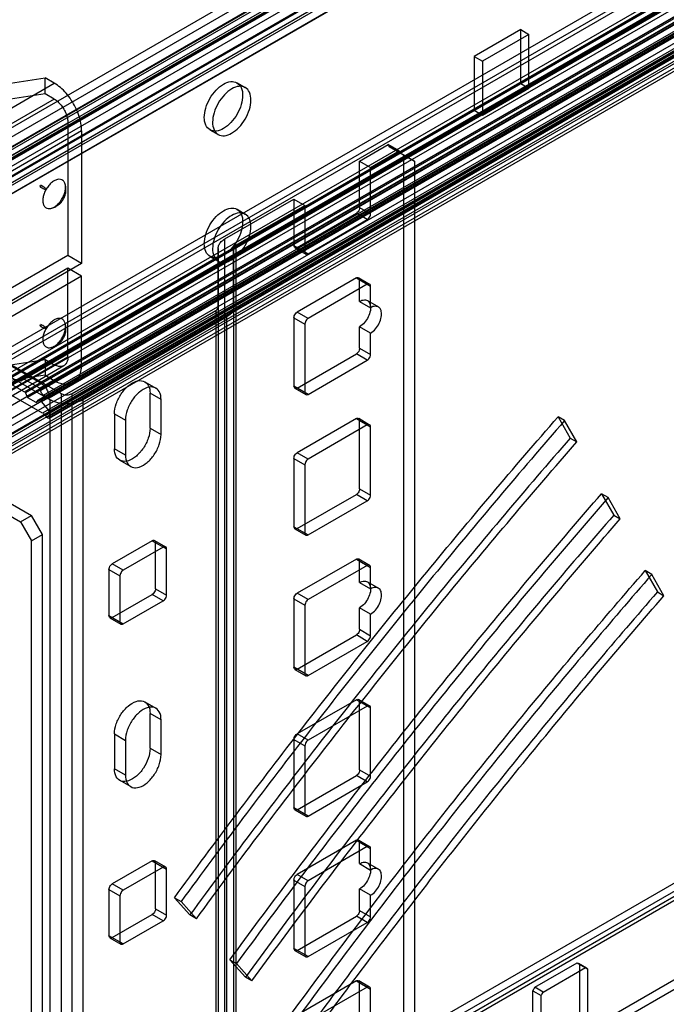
# Model space of a CAD drawing. Header units: millimetres. Extents: x 188 to 1028, y 131 to 1566.
# Tile 266 of 326: x 656 to 740, y 1031 to 1158. Entities that reach past the tile are written whole.
import ezdxf

# ---------------------------------------------------------------- set-up
doc = ezdxf.new("R2010")
doc.units = ezdxf.units.MM
doc.header["$LTSCALE"] = 110.325218
doc.layers.get('0').update_dxf_attribs({"linetype": 'CONTINUOUS'})

msp = doc.modelspace()

# ---------------------------------------------------------------- linework, layer by layer
at = {"color": 7, "linetype": 'CONTINUOUS'}
for p, q in [((627.41, 1128.31), (947.17, 1312.92)), ((947.17, 1311.7), (627.41, 1127.09)), ((631.48, 1128.09), (947.7, 1310.66)), ((947.6, 1310.67), (631.52, 1128.18)), ((632.54, 1127.64), (948.62, 1310.13)), ((948.76, 1309.88), (632.68, 1127.4)), ((632.68, 1127.15), (948.76, 1309.64)), ((630.95, 1127.5), (945.05, 1308.84)), ((946.11, 1308.23), (632.01, 1126.89)), ((949.11, 1309.02), (633.04, 1126.54)), ((632.68, 1124.95), (949.11, 1307.64)), ((948.86, 1307.66), (632.79, 1125.18)), ((947.56, 1306), (631.48, 1123.52)), ((631.62, 1123.27), (947.7, 1305.76)), ((948.76, 1305.31), (632.54, 1122.74)), ((948.72, 1305.22), (632.64, 1122.73)), ((641.87, 1098.17), (995.85, 1302.53)), ((995.85, 1301.55), (641.87, 1097.19)), ((642.58, 1095.96), (996.56, 1300.33)), ((997.41, 1299.84), (643.43, 1095.47)), ((653.19, 1114.9), (969.26, 1297.39)), ((653.61, 1114.17), (970.11, 1296.9)), ((969.48, 1295.88), (653.4, 1113.39)), ((654.25, 1111.68), (972.45, 1295.39)), ((971.53, 1294.69), (654.11, 1111.43)), ((654.11, 1112.17), (970.18, 1294.65)), ((654.25, 1110.7), (972.45, 1294.41)), ((655.31, 1111.47), (971.39, 1293.96)), ((971.43, 1294.7), (655.35, 1112.22)), ((972.73, 1294.41), (655.45, 1111.23)), ((972.63, 1294.18), (656.55, 1111.69)), ((656.65, 1111.96), (972.87, 1294.53)), ((972.77, 1294.54), (656.69, 1112.06)), ((659.06, 1111.52), (975.13, 1294)), ((654.81, 1110.21), (970.89, 1292.69)), ((657.02, 1110.32), (973.1, 1292.81)), ((975.06, 1293.27), (658.99, 1110.78)), ((659.13, 1110.54), (975.2, 1293.02)), ((975.2, 1292.98), (659.13, 1110.49)), ((973.22, 1292.66), (657.15, 1110.17)), ((657.31, 1109.75), (973.38, 1292.23)), ((973.51, 1292.08), (657.43, 1109.6)), ((658.49, 1108.98), (974.57, 1291.47)), ((974.67, 1291.46), (658.59, 1108.97)), ((974.69, 1291.48), (658.61, 1109)), ((658.78, 1109.23), (974.85, 1291.71)), ((974.88, 1291.73), (658.8, 1109.25)), ((974.98, 1291.72), (658.9, 1109.24)), ((659.13, 1109.11), (975.2, 1291.59)), ((975.27, 1291.53), (659.2, 1109.04)), ((659.48, 1109.88), (975.56, 1292.37)), ((976.18, 1292.01), (660.11, 1109.52)), ((976.28, 1292), (660.21, 1109.51)), ((660.25, 1109.62), (976.32, 1292.11)), ((660.19, 1107.81), (976.26, 1290.3)), ((975.44, 1290.07), (659.36, 1107.58)), ((659.72, 1107.27), (975.79, 1289.76)), ((976.02, 1289.47), (659.94, 1106.99)), ((976.27, 1289.37), (660.2, 1106.88)), ((976.33, 1290.12), (660.26, 1107.63)), ((660.26, 1107.02), (976.33, 1289.5)), ((623.7, 1094.12), (937.8, 1275.47)), ((623.7, 1092.9), (937.8, 1274.24)), ((630.24, 1090.35), (945.05, 1272.1)), ((946.11, 1271.49), (630.24, 1089.12)), ((630.74, 1090.3), (944.84, 1271.64)), ((631.49, 1089), (945.59, 1270.34)), ((630.17, 981.96), (946.95, 1164.85)), ((945.45, 1165), (630.79, 983.33)), ((946.95, 1163.63), (631.23, 981.34)), ((946.2, 1163.7), (631.54, 982.03)), ((642.19, 977.47), (956.85, 1159.13)), ((642.19, 976.24), (956.85, 1157.91)), ((721.07, 1157.08), (715.06, 1153.6)), ((721.07, 1150.13), (721.07, 1157.08)), ((721.07, 1157.08), (722.13, 1156.46)), ((722.13, 1156.46), (716.12, 1152.99)), ((722.13, 1149.52), (722.13, 1156.46)), ((715.06, 1153.6), (715.06, 1146.66)), ((715.06, 1153.6), (716.12, 1152.99)), ((716.12, 1152.99), (716.12, 1146.05)), ((651.58, 1149.59), (659.68, 1150.84)), ((659.68, 1148.8), (659.68, 1150.84)), ((660.86, 1150.16), (659.68, 1150.84)), ((626.21, 1130.15), (660.86, 1150.16)), ((684.46, 1150.21), (685.52, 1149.59)), ((715.06, 1146.66), (721.07, 1150.13)), ((716.12, 1146.05), (722.13, 1149.52)), ((721.07, 1150.13), (722.13, 1149.52)), ((660.86, 1148.11), (626.21, 1128.11)), ((659.68, 1148.8), (651.58, 1147.55)), ((660.86, 1148.11), (659.68, 1148.8)), ((715.06, 1146.66), (716.12, 1146.05)), ((629.39, 1125.87), (662.63, 1145.05)), ((664.4, 1144.03), (631.16, 1124.84)), ((662.63, 1145.05), (662.63, 1127.91)), ((664.4, 1144.03), (664.4, 1126.89)), ((680.96, 1144.14), (682.02, 1143.53)), ((700.28, 1140.1), (703.96, 1142.23)), ((705.38, 1141.41), (703.96, 1142.23)), ((704.07, 1142), (707.35, 1140.1)), ((705.48, 1141.18), (704.07, 1142)), ((701.7, 1139.29), (705.37, 1141.41)), ((705.94, 1140.92), (705.94, 271.59)), ((707.35, 1140.1), (705.94, 1140.92)), ((700.28, 1134.1), (700.28, 1140.1)), ((700.28, 1140.1), (701.7, 1139.29)), ((701.7, 1133.28), (701.7, 1139.29)), ((707.35, 1140.1), (707.35, 270.77)), ((682.9, 1130.06), (691.8, 1135.2)), ((691.8, 1135.2), (691.8, 1129.2)), ((691.8, 1135.2), (693.21, 1134.39)), ((684.31, 1129.25), (693.21, 1134.39)), ((684.46, 1133.88), (685.52, 1133.26)), ((693.21, 1134.39), (693.21, 1128.38)), ((700.28, 1134.1), (701.7, 1133.28)), ((692.22, 1128.96), (699.86, 1133.37)), ((693.63, 1128.14), (701.27, 1132.55)), ((701.27, 1132.55), (699.86, 1133.37)), ((682.9, 255.84), (682.9, 1130.06)), ((682.02, 1128.84), (682.02, 246.99)), ((682.02, 1121.22), (682.02, 1128.84)), ((684.02, 1128.84), (684.02, 246.99)), ((684.02, 1121.22), (684.02, 1128.84)), ((684.31, 1129.25), (684.31, 255.02)), ((691.8, 1129.2), (693.63, 1128.14)), ((691.92, 1128.93), (693.33, 1128.11)), ((662.63, 1127.91), (652.81, 1122.24)), ((664.4, 1126.89), (662.63, 1127.91)), ((680.96, 1127.81), (682.02, 1127.2)), ((662.63, 1126.27), (652.67, 1120.52)), ((664.4, 1126.89), (654.58, 1121.22)), ((662.63, 1114.84), (662.63, 1126.27)), ((664.4, 1125.25), (662.63, 1126.27)), ((664.4, 1125.25), (654.44, 1119.5)), ((664.4, 1113.82), (664.4, 1125.25)), ((699.86, 1125.02), (692.22, 1120.61)), ((699.86, 1125.02), (701.7, 1123.96)), ((700.16, 1125.05), (701.57, 1124.23)), ((701.27, 1124.2), (693.63, 1119.79)), ((700.28, 1122), (700.28, 1124.77)), ((701.7, 1121.18), (701.7, 1123.96)), ((700.28, 1122), (701.7, 1121.18)), ((701.28, 1122.09), (702.7, 1121.28)), ((663.16, 1110.1), (681.73, 1120.82)), ((664.57, 1109.28), (683.14, 1120)), ((681.73, 1120.82), (681.73, 246.59)), ((683.14, 245.77), (683.14, 1120)), ((691.8, 1119.87), (691.8, 1111.05)), ((691.8, 1119.87), (693.21, 1119.06)), ((693.63, 1119.79), (692.22, 1120.61)), ((646.04, 1119.16), (661.74, 1110.1)), ((693.21, 1119.06), (693.21, 1110.24)), ((700.28, 1115.95), (700.28, 1118.73)), ((701.7, 1117.91), (700.28, 1118.73)), ((644.63, 1118.34), (660.33, 1109.28)), ((701.7, 1115.14), (701.7, 1117.91)), ((626.21, 1093.82), (662.63, 1114.84)), ((692.22, 1110.81), (699.86, 1115.22)), ((701.27, 1114.4), (699.86, 1115.22)), ((700.28, 1115.95), (701.7, 1115.14)), ((626.21, 1091.78), (664.4, 1113.82)), ((628.88, 1094.51), (662.11, 1113.7)), ((651.58, 1113.25), (659.68, 1114.51)), ((654.04, 1114.41), (659.06, 1111.52)), ((659.68, 1114.51), (659.68, 1112.46)), ((659.68, 1114.51), (660.86, 1113.82)), ((693.63, 1109.99), (701.27, 1114.4)), ((659.68, 1112.46), (651.58, 1111.21)), ((659.68, 1112.46), (660.86, 1111.78)), ((630.13, 1092.34), (663.36, 1111.53)), ((655.45, 1111.23), (657.02, 1110.32)), ((656.65, 1111.96), (656.65, 1111.92)), ((658.99, 1110.78), (656.79, 1112.05)), ((672.56, 1111.61), (673.98, 1110.8)), ((693.63, 1109.99), (691.8, 1111.05)), ((659.36, 1107.58), (654.81, 1110.21)), ((657.15, 1110.17), (657.31, 1109.75)), ((659.13, 1110.49), (659.13, 1110.54)), ((660.11, 1109.52), (659.48, 1109.88)), ((661.74, 1110.1), (661.74, 235.87)), ((663.16, 235.87), (663.16, 1110.1)), ((673.23, 1105.63), (673.23, 1110.13)), ((674.65, 1109.31), (673.23, 1110.13)), ((691.92, 1110.78), (693.33, 1109.96)), ((657.43, 1109.6), (658.49, 1108.98)), ((658.61, 1109), (658.78, 1109.23)), ((658.9, 1109.24), (659.13, 1109.11)), ((659.2, 1109.04), (660.19, 1107.81)), ((660.33, 235.05), (660.33, 1109.28)), ((664.57, 1109.28), (664.57, 235.05)), ((674.65, 1104.82), (674.65, 1109.31)), ((659.94, 1106.99), (659.72, 1107.27)), ((660.26, 1107.63), (660.26, 1107.02)), ((668.64, 1107.47), (668.64, 1102.98)), ((668.64, 1107.47), (670.05, 1106.66)), ((726.73, 1106.61), (725.88, 1107.1)), ((725.88, 1107.1), (727.45, 1104.34)), ((670.05, 1106.66), (670.05, 1102.16)), ((699.86, 1106.87), (692.22, 1102.46)), ((701.27, 1106.05), (693.63, 1101.64)), ((699.86, 1106.87), (701.7, 1105.81)), ((700.16, 1106.9), (701.57, 1106.08)), ((700.28, 1097.81), (700.28, 1106.62)), ((728.3, 1103.85), (726.73, 1106.61)), ((673.23, 1105.63), (674.65, 1104.82)), ((701.7, 1096.99), (701.7, 1105.81)), ((727.45, 1104.34), (728.3, 1103.85)), ((670.05, 1102.16), (668.64, 1102.98)), ((693.63, 1101.64), (692.22, 1102.46)), ((669.31, 1101.49), (670.73, 1100.68)), ((691.8, 1101.73), (691.8, 1092.91)), ((691.8, 1101.73), (693.21, 1100.91)), ((693.21, 1100.91), (693.21, 1092.09)), ((646.26, 1099.47), (656.51, 1093.55)), ((647.67, 1100.29), (657.93, 1094.37)), ((692.22, 1092.66), (699.86, 1097.07)), ((701.27, 1096.26), (699.86, 1097.07)), ((700.28, 1097.81), (701.7, 1096.99)), ((732.36, 1096.68), (731.51, 1097.17)), ((731.51, 1097.17), (733.08, 1094.41)), ((693.63, 1091.85), (701.27, 1096.26)), ((733.92, 1093.92), (732.36, 1096.68)), ((733.08, 1094.41), (733.92, 1093.92)), ((656.51, 1093.55), (657.93, 1094.37)), ((656.51, 1093.55), (657.93, 1091.1)), ((659.34, 1091.92), (657.93, 1094.37)), ((657.93, 1091.1), (659.34, 1091.92)), ((659.34, 169.27), (659.34, 1091.92)), ((691.8, 1092.91), (693.63, 1091.85)), ((691.92, 1092.63), (693.33, 1091.82)), ((657.93, 168.46), (657.93, 1091.1)), ((673.52, 1091.1), (668.36, 1088.12)), ((673.52, 1091.1), (675.36, 1090.04)), ((673.82, 1091.13), (675.23, 1090.31)), ((673.94, 1084.9), (673.94, 1090.86)), ((674.93, 1090.28), (669.77, 1087.3)), ((675.36, 1084.08), (675.36, 1090.04)), ((669.77, 1087.3), (668.36, 1088.12)), ((699.86, 1088.72), (692.22, 1084.31)), ((699.86, 1088.72), (701.7, 1087.66)), ((700.16, 1088.75), (701.57, 1087.94)), ((700.28, 1085.7), (700.28, 1088.48)), ((667.93, 1087.39), (667.93, 1081.43)), ((667.93, 1087.39), (669.35, 1086.57)), ((701.27, 1087.91), (693.63, 1083.5)), ((701.7, 1084.89), (701.7, 1087.66)), ((737.99, 1086.75), (737.14, 1087.24)), ((737.14, 1087.24), (738.71, 1084.48)), ((669.35, 1086.57), (669.35, 1080.61)), ((700.28, 1085.7), (701.7, 1084.89)), ((701.28, 1085.8), (702.7, 1084.98)), ((739.55, 1083.99), (737.99, 1086.75)), ((673.94, 1084.9), (675.36, 1084.08)), ((693.63, 1083.5), (692.22, 1084.31)), ((738.71, 1084.48), (739.55, 1083.99)), ((668.36, 1081.18), (673.52, 1084.16)), ((669.77, 1080.36), (674.93, 1083.34)), ((674.93, 1083.34), (673.52, 1084.16)), ((691.8, 1083.58), (691.8, 1074.76)), ((691.8, 1083.58), (693.21, 1082.76)), ((693.21, 1082.76), (693.21, 1073.94)), ((700.28, 1079.66), (700.28, 1082.44)), ((701.7, 1081.62), (700.28, 1082.44)), ((667.93, 1081.43), (669.77, 1080.36)), ((668.06, 1081.15), (669.47, 1080.33)), ((701.7, 1078.84), (701.7, 1081.62)), ((700.28, 1079.66), (701.7, 1078.84)), ((692.22, 1074.52), (699.86, 1078.93)), ((693.63, 1073.7), (701.27, 1078.11)), ((701.27, 1078.11), (699.86, 1078.93)), ((693.63, 1073.7), (691.8, 1074.76)), ((691.92, 1074.49), (693.33, 1073.67)), ((672.56, 1070.29), (673.98, 1069.47)), ((699.86, 1070.58), (692.22, 1066.17)), ((699.86, 1070.58), (701.7, 1069.51)), ((700.16, 1070.61), (701.57, 1069.79)), ((700.28, 1061.51), (700.28, 1070.33)), ((701.27, 1069.76), (693.63, 1065.35)), ((701.7, 1060.7), (701.7, 1069.51)), ((673.23, 1064.31), (673.23, 1068.8)), ((674.65, 1067.98), (673.23, 1068.8)), ((674.65, 1063.49), (674.65, 1067.98)), ((668.64, 1066.15), (668.64, 1061.66)), ((668.64, 1066.15), (670.05, 1065.33)), ((670.05, 1065.33), (670.05, 1060.84)), ((691.8, 1065.43), (691.8, 1056.61)), ((691.8, 1065.43), (693.21, 1064.62)), ((693.63, 1065.35), (692.22, 1066.17)), ((673.23, 1064.31), (674.65, 1063.49)), ((693.21, 1064.62), (693.21, 1055.8)), ((670.05, 1060.84), (668.64, 1061.66)), ((700.28, 1061.51), (701.7, 1060.7)), ((669.31, 1060.17), (670.73, 1059.35)), ((692.22, 1056.37), (699.86, 1060.78)), ((701.27, 1059.96), (699.86, 1060.78)), ((693.63, 1055.55), (701.27, 1059.96)), ((693.63, 1055.55), (691.8, 1056.61)), ((691.92, 1056.34), (693.33, 1055.52)), ((700.16, 1052.46), (701.57, 1051.64)), ((699.86, 1052.43), (692.22, 1048.02)), ((701.27, 1051.61), (693.63, 1047.2)), ((699.86, 1052.43), (701.7, 1051.37)), ((700.28, 1049.41), (700.28, 1052.18)), ((701.7, 1048.59), (701.7, 1051.37)), ((673.52, 1049.78), (668.36, 1046.8)), ((674.93, 1048.96), (669.77, 1045.98)), ((673.52, 1049.78), (675.36, 1048.71)), ((673.82, 1049.81), (675.23, 1048.99)), ((673.94, 1043.57), (673.94, 1049.53)), ((675.36, 1042.75), (675.36, 1048.71)), ((700.28, 1049.41), (701.7, 1048.59)), ((701.28, 1049.51), (702.7, 1048.69)), ((693.63, 1047.2), (692.22, 1048.02)), ((669.77, 1045.98), (668.36, 1046.8)), ((691.8, 1047.29), (691.8, 1038.47)), ((691.8, 1047.29), (693.21, 1046.47)), ((693.21, 1046.47), (693.21, 1037.65)), ((700.28, 1043.37), (700.28, 1046.14)), ((701.7, 1045.33), (700.28, 1046.14)), ((667.93, 1046.06), (667.93, 1040.1)), ((667.93, 1046.06), (669.35, 1045.24)), ((669.35, 1045.24), (669.35, 1039.28)), ((676.38, 1045.01), (677.23, 1044.52)), ((678.37, 1042.79), (676.38, 1045.01)), ((701.7, 1042.55), (701.7, 1045.33)), ((673.94, 1043.57), (675.36, 1042.75)), ((677.23, 1044.52), (679.22, 1042.3)), ((668.36, 1039.86), (673.52, 1042.84)), ((674.93, 1042.02), (673.52, 1042.84)), ((679.22, 1042.3), (678.37, 1042.79)), ((692.22, 1038.22), (699.86, 1042.63)), ((701.27, 1041.82), (699.86, 1042.63)), ((700.28, 1043.37), (701.7, 1042.55)), ((669.77, 1039.04), (674.93, 1042.02)), ((693.63, 1037.41), (701.27, 1041.82)), ((669.77, 1039.04), (667.93, 1040.1)), ((668.06, 1039.83), (669.47, 1039.01)), ((693.63, 1037.41), (691.8, 1038.47)), ((691.92, 1038.19), (693.33, 1037.38)), ((683.54, 1037), (684.39, 1036.51)), ((685.53, 1034.77), (683.54, 1037)), ((684.39, 1036.51), (686.38, 1034.28)), ((722.89, 1033.45), (728.37, 1036.61)), ((723.95, 1032.83), (729.43, 1036)), ((728.37, 1036.61), (729.7, 1035.84)), ((729.57, 1035.93), (728.51, 1036.54)), ((728.64, 1036.46), (728.64, 1030.13)), ((686.38, 1034.28), (685.53, 1034.77)), ((729.7, 1035.84), (729.7, 1029.52)), ((699.86, 1034.28), (692.22, 1029.87)), ((701.27, 1033.47), (693.63, 1029.06)), ((699.86, 1034.28), (701.7, 1033.22)), ((700.16, 1034.31), (701.57, 1033.5)), ((700.28, 1025.22), (700.28, 1034.04)), ((723.95, 1032.83), (722.89, 1033.45)), ((701.7, 1024.4), (701.7, 1033.22)), ((722.63, 1026.66), (722.63, 1032.99)), ((722.63, 1032.99), (723.69, 1032.37)), ((723.69, 1026.05), (723.69, 1032.37))]:
    msp.add_line(p, q, dxfattribs=at)
for points in [[(656.79, 1112.05), (656.73, 1112.07), (656.67, 1112.04), (656.65, 1111.96)], [(658.49, 1108.98), (658.54, 1108.97), (658.58, 1108.97), (658.61, 1109)], [(658.78, 1109.23), (658.81, 1109.25), (658.85, 1109.26), (658.9, 1109.24)], [(659.13, 1109.11), (659.15, 1109.09), (659.18, 1109.07), (659.2, 1109.04)], [(660.25, 1109.61), (660.23, 1109.53), (660.18, 1109.5), (660.11, 1109.52)]]:
    msp.add_lwpolyline(points, dxfattribs=at)
for centre in [(731.38, 1028.24), (732.44, 1027.63)]:
    msp.add_arc(centre, 9.96, 148.4656, 151.5346, dxfattribs=at)
for points, knots in [([(680.23, 1145.75), (680.23, 1146.15), (680.39, 1147.01), (680.92, 1148.21), (681.69, 1149.27), (682.61, 1150.04), (683.57, 1150.44), (684.5, 1150.31), (685.1, 1149.57), (685.18, 1148.94), (685.18, 1148.6)], [0, 0, 0, 0, 0.139572, 0.292523, 0.444821, 0.583636, 0.698028, 0.791055, 0.884598, 1, 1, 1, 1]), ([(664.4, 1144.03), (664.4, 1144.35), (664.33, 1145.03), (664.06, 1146.03), (663.64, 1147.04), (663.09, 1148), (662.43, 1148.87), (661.69, 1149.6), (661.14, 1149.99), (660.86, 1150.16)], [0, 0, 0, 0, 0.131914, 0.274549, 0.424063, 0.575939, 0.725453, 0.868087, 1, 1, 1, 1]), ([(686.25, 1147.99), (686.25, 1148.33), (686.16, 1148.95), (685.57, 1149.69), (684.65, 1149.83), (683.69, 1149.44), (682.77, 1148.67), (681.99, 1147.61), (681.45, 1146.41), (681.3, 1145.54), (681.3, 1145.13)], [0, 0, 0, 0, 0.114864, 0.207597, 0.299913, 0.413869, 0.552143, 0.705066, 0.859645, 1, 1, 1, 1]), ([(660.86, 1148.11), (661.02, 1148.02), (661.34, 1147.78), (661.76, 1147.33), (662.12, 1146.8), (662.4, 1146.23), (662.58, 1145.64), (662.63, 1145.24), (662.63, 1145.05)], [0, 0, 0, 0, 0.154732, 0.323582, 0.499987, 0.676396, 0.845255, 1, 1, 1, 1]), ([(685.18, 1148.6), (685.18, 1148.2), (685.03, 1147.34), (684.5, 1146.14), (683.73, 1145.08), (682.81, 1144.31), (681.85, 1143.91), (680.92, 1144.05), (680.32, 1144.78), (680.23, 1145.41), (680.23, 1145.75)], [0, 0, 0, 0, 0.139572, 0.292523, 0.444821, 0.583636, 0.698028, 0.791055, 0.884598, 1, 1, 1, 1]), ([(681.3, 1145.13), (681.3, 1144.8), (681.38, 1144.18), (681.97, 1143.44), (682.9, 1143.3), (683.85, 1143.69), (684.77, 1144.45), (685.55, 1145.51), (686.09, 1146.72), (686.25, 1147.58), (686.25, 1147.99)], [0, 0, 0, 0, 0.114864, 0.207597, 0.299913, 0.413869, 0.552143, 0.705066, 0.859645, 1, 1, 1, 1]), ([(660.86, 1134.17), (661.01, 1134.26), (661.3, 1134.48), (661.67, 1134.89), (661.98, 1135.38), (662.21, 1135.91), (662.33, 1136.44), (662.34, 1136.92), (662.23, 1137.33), (662, 1137.64), (661.65, 1137.78), (661.25, 1137.75), (660.99, 1137.64), (660.86, 1137.56)], [0, 0, 0, 0, 0.099116, 0.20758, 0.319747, 0.430514, 0.534762, 0.627128, 0.706197, 0.774445, 0.840241, 0.913696, 1, 1, 1, 1]), ([(659.04, 1136.79), (659.08, 1136.77), (659.21, 1136.69), (659.41, 1136.59), (659.63, 1136.49), (659.77, 1136.42), (659.85, 1136.42)], [0, 0, 0, 0, 0.176243, 0.504581, 0.740421, 1, 1, 1, 1]), ([(659.87, 1136.46), (659.84, 1136.53), (659.71, 1136.62), (659.51, 1136.76), (659.32, 1136.88), (659.19, 1136.96), (659.15, 1136.98)], [0, 0, 0, 0, 0.259447, 0.495167, 0.823339, 1, 1, 1, 1]), ([(660.86, 1137.56), (660.71, 1137.48), (660.42, 1137.26), (660.05, 1136.84), (659.74, 1136.35), (659.51, 1135.82), (659.39, 1135.3), (659.38, 1134.81), (659.49, 1134.4), (659.72, 1134.1), (660.07, 1133.95), (660.47, 1133.98), (660.73, 1134.09), (660.86, 1134.17)], [0, 0, 0, 0, 0.099116, 0.20758, 0.319747, 0.430514, 0.534762, 0.627128, 0.706197, 0.774445, 0.840241, 0.913696, 1, 1, 1, 1]), ([(661.12, 1134.27), (661.18, 1134.3), (661.3, 1134.38), (661.49, 1134.52), (661.67, 1134.69), (661.83, 1134.87), (661.96, 1135.06), (662.08, 1135.26), (662.18, 1135.47), (662.26, 1135.67), (662.32, 1135.88), (662.36, 1136.1), (662.38, 1136.31), (662.38, 1136.52), (662.36, 1136.72), (662.33, 1136.9), (662.3, 1137.05), (662.28, 1137.13), (662.27, 1137.15)], [0, 0, 0, 0, 0.058317, 0.13437, 0.207938, 0.279133, 0.348879, 0.418386, 0.486586, 0.552816, 0.617964, 0.68243, 0.746041, 0.808219, 0.868226, 0.925533, 0.979227, 1, 1, 1, 1]), ([(660.46, 1134), (660.49, 1134.01), (660.61, 1134.04), (660.82, 1134.11), (661.01, 1134.2), (661.11, 1134.26), (661.12, 1134.27)], [0, 0, 0, 0, 0.1311, 0.527184, 0.946435, 1, 1, 1, 1]), ([(680.23, 1129.42), (680.23, 1129.82), (680.39, 1130.68), (680.92, 1131.88), (681.69, 1132.94), (682.61, 1133.71), (683.57, 1134.11), (684.5, 1133.98), (685.1, 1133.24), (685.18, 1132.61), (685.18, 1132.27)], [0, 0, 0, 0, 0.139572, 0.292523, 0.444821, 0.583636, 0.698028, 0.791055, 0.884598, 1, 1, 1, 1]), ([(700.28, 1134.1), (700.28, 1134.01), (700.24, 1133.82), (700.09, 1133.56), (699.94, 1133.42), (699.86, 1133.37)], [0, 0, 0, 0, 0.314241, 0.656303, 1, 1, 1, 1]), ([(686.25, 1131.66), (686.25, 1132), (686.16, 1132.62), (685.57, 1133.35), (684.65, 1133.5), (683.69, 1133.11), (682.77, 1132.34), (681.99, 1131.28), (681.45, 1130.08), (681.3, 1129.21), (681.3, 1128.8)], [0, 0, 0, 0, 0.114864, 0.207597, 0.299913, 0.413869, 0.552143, 0.705066, 0.859645, 1, 1, 1, 1]), ([(701.27, 1132.55), (701.35, 1132.59), (701.49, 1132.73), (701.65, 1132.98), (701.7, 1133.18), (701.7, 1133.28)], [0, 0, 0, 0, 0.314238, 0.6563, 1, 1, 1, 1]), ([(685.18, 1132.27), (685.18, 1131.87), (685.03, 1131.01), (684.5, 1129.81), (683.73, 1128.75), (682.81, 1127.98), (681.85, 1127.58), (680.92, 1127.72), (680.32, 1128.45), (680.23, 1129.08), (680.23, 1129.42)], [0, 0, 0, 0, 0.139572, 0.292523, 0.444821, 0.583636, 0.698028, 0.791055, 0.884598, 1, 1, 1, 1]), ([(681.3, 1128.8), (681.3, 1128.47), (681.38, 1127.85), (681.97, 1127.11), (682.9, 1126.97), (683.85, 1127.36), (684.77, 1128.12), (685.55, 1129.18), (686.09, 1130.39), (686.25, 1131.25), (686.25, 1131.66)], [0, 0, 0, 0, 0.114864, 0.207597, 0.299913, 0.413869, 0.552143, 0.705066, 0.859645, 1, 1, 1, 1]), ([(682.02, 1128.84), (682.02, 1128.99), (682.1, 1129.32), (682.42, 1129.75), (682.72, 1129.97), (682.9, 1130.06)], [0, 0, 0, 0, 0.292739, 0.620135, 1, 1, 1, 1]), ([(684.31, 1129.25), (684.25, 1129.21), (684.11, 1129.12), (684.02, 1128.95), (684.02, 1128.84)], [0, 0, 0, 0, 0.38456, 1, 1, 1, 1]), ([(692.22, 1128.96), (692.16, 1128.92), (691.95, 1128.83), (691.8, 1129.08), (691.8, 1129.2)], [0, 0, 0, 0, 0.366154, 1, 1, 1, 1]), ([(693.21, 1128.38), (693.21, 1128.31), (693.24, 1128.09), (693.53, 1128.08), (693.63, 1128.14)], [0, 0, 0, 0, 0.36616, 1, 1, 1, 1]), ([(699.86, 1125.02), (699.92, 1125.05), (700.13, 1125.14), (700.28, 1124.9), (700.28, 1124.77)], [0, 0, 0, 0, 0.366154, 1, 1, 1, 1]), ([(701.7, 1123.96), (701.7, 1124.03), (701.67, 1124.25), (701.38, 1124.26), (701.27, 1124.2)], [0, 0, 0, 0, 0.36616, 1, 1, 1, 1]), ([(681.73, 1120.82), (681.78, 1120.85), (681.92, 1120.95), (682.02, 1121.12), (682.02, 1121.22)], [0, 0, 0, 0, 0.384585, 1, 1, 1, 1]), ([(684.02, 1121.22), (684.02, 1121.07), (683.94, 1120.74), (683.62, 1120.32), (683.31, 1120.1), (683.14, 1120)], [0, 0, 0, 0, 0.292739, 0.620135, 1, 1, 1, 1]), ([(700.28, 1122), (700.47, 1122.1), (700.85, 1122.26), (701.45, 1122.07), (701.72, 1121.48), (701.69, 1120.76), (701.42, 1119.97), (700.95, 1119.25), (700.52, 1118.87), (700.28, 1118.73)], [0, 0, 0, 0, 0.130229, 0.233173, 0.344877, 0.489739, 0.658606, 0.83605, 1, 1, 1, 1]), ([(701.7, 1117.91), (701.93, 1118.05), (702.36, 1118.43), (702.83, 1119.14), (703.1, 1119.93), (703.14, 1120.65), (702.88, 1121.24), (702.27, 1121.44), (701.88, 1121.29), (701.7, 1121.18)], [0, 0, 0, 0, 0.162891, 0.338516, 0.507397, 0.652857, 0.765205, 0.869083, 1, 1, 1, 1]), ([(660.86, 1116.21), (661.01, 1116.29), (661.3, 1116.51), (661.67, 1116.93), (661.98, 1117.42), (662.21, 1117.95), (662.33, 1118.47), (662.34, 1118.96), (662.23, 1119.37), (662, 1119.67), (661.65, 1119.82), (661.25, 1119.79), (660.99, 1119.68), (660.86, 1119.6)], [0, 0, 0, 0, 0.099116, 0.20758, 0.319747, 0.430514, 0.534762, 0.627128, 0.706197, 0.774445, 0.840241, 0.913696, 1, 1, 1, 1]), ([(691.8, 1119.87), (691.8, 1119.96), (691.84, 1120.16), (691.98, 1120.41), (692.13, 1120.56), (692.22, 1120.61)], [0, 0, 0, 0, 0.314241, 0.656303, 1, 1, 1, 1]), ([(659.04, 1118.83), (659.08, 1118.8), (659.21, 1118.73), (659.41, 1118.62), (659.63, 1118.53), (659.77, 1118.46), (659.85, 1118.46)], [0, 0, 0, 0, 0.176243, 0.504581, 0.740421, 1, 1, 1, 1]), ([(659.87, 1118.5), (659.84, 1118.57), (659.71, 1118.65), (659.51, 1118.8), (659.32, 1118.92), (659.19, 1118.99), (659.15, 1119.02)], [0, 0, 0, 0, 0.259447, 0.495167, 0.823339, 1, 1, 1, 1]), ([(660.86, 1119.6), (660.71, 1119.51), (660.42, 1119.29), (660.05, 1118.88), (659.74, 1118.39), (659.51, 1117.86), (659.39, 1117.34), (659.38, 1116.85), (659.49, 1116.44), (659.72, 1116.13), (660.07, 1115.99), (660.47, 1116.02), (660.73, 1116.13), (660.86, 1116.21)], [0, 0, 0, 0, 0.099116, 0.20758, 0.319747, 0.430514, 0.534762, 0.627128, 0.706197, 0.774445, 0.840241, 0.913696, 1, 1, 1, 1]), ([(661.12, 1116.3), (661.18, 1116.33), (661.3, 1116.42), (661.49, 1116.56), (661.67, 1116.73), (661.83, 1116.91), (661.96, 1117.1), (662.08, 1117.3), (662.18, 1117.5), (662.26, 1117.71), (662.32, 1117.92), (662.36, 1118.13), (662.38, 1118.35), (662.38, 1118.55), (662.36, 1118.75), (662.33, 1118.94), (662.3, 1119.09), (662.28, 1119.17), (662.27, 1119.19)], [0, 0, 0, 0, 0.058317, 0.13437, 0.207938, 0.279133, 0.348879, 0.418386, 0.486586, 0.552816, 0.617964, 0.68243, 0.746041, 0.808219, 0.868226, 0.925533, 0.979227, 1, 1, 1, 1]), ([(693.63, 1119.79), (693.55, 1119.75), (693.41, 1119.61), (693.26, 1119.36), (693.21, 1119.16), (693.21, 1119.06)], [0, 0, 0, 0, 0.314238, 0.6563, 1, 1, 1, 1]), ([(660.46, 1116.04), (660.49, 1116.05), (660.61, 1116.08), (660.82, 1116.15), (661.01, 1116.24), (661.11, 1116.3), (661.12, 1116.3)], [0, 0, 0, 0, 0.1311, 0.527184, 0.946435, 1, 1, 1, 1]), ([(662.63, 1114.84), (662.63, 1114.68), (662.6, 1114.36), (662.42, 1113.95), (662.13, 1113.67), (661.73, 1113.56), (661.29, 1113.61), (661, 1113.74), (660.86, 1113.82)], [0, 0, 0, 0, 0.190419, 0.353952, 0.499992, 0.646033, 0.809569, 1, 1, 1, 1]), ([(700.28, 1115.95), (700.28, 1115.86), (700.24, 1115.67), (700.09, 1115.41), (699.94, 1115.27), (699.86, 1115.22)], [0, 0, 0, 0, 0.314241, 0.656303, 1, 1, 1, 1]), ([(701.27, 1114.4), (701.35, 1114.45), (701.49, 1114.58), (701.65, 1114.84), (701.7, 1115.04), (701.7, 1115.14)], [0, 0, 0, 0, 0.314238, 0.6563, 1, 1, 1, 1]), ([(660.86, 1111.78), (661.11, 1111.64), (661.61, 1111.41), (662.37, 1111.26), (663.07, 1111.35), (663.66, 1111.69), (664.09, 1112.26), (664.35, 1112.99), (664.4, 1113.53), (664.4, 1113.82)], [0, 0, 0, 0, 0.165152, 0.309734, 0.438585, 0.561411, 0.690263, 0.834846, 1, 1, 1, 1]), ([(656.65, 1111.92), (656.65, 1111.86), (656.63, 1111.67), (656.39, 1111.67), (656.3, 1111.72)], [0, 0, 0, 0, 0.374144, 1, 1, 1, 1]), ([(659.06, 1111.52), (659.21, 1111.43), (659.51, 1111.18), (659.87, 1110.72), (660.13, 1110.19), (660.23, 1109.8), (660.25, 1109.61)], [0, 0, 0, 0, 0.233853, 0.489123, 0.748485, 1, 1, 1, 1]), ([(668.64, 1107.47), (668.64, 1107.91), (668.83, 1108.83), (669.45, 1110.07), (670.33, 1111.09), (671.31, 1111.73), (672.37, 1111.84), (673.14, 1111.15), (673.23, 1110.48), (673.23, 1110.13)], [0, 0, 0, 0, 0.162893, 0.338518, 0.507398, 0.652856, 0.765203, 0.869081, 1, 1, 1, 1]), ([(674.65, 1109.31), (674.65, 1109.66), (674.56, 1110.33), (673.79, 1111.02), (672.74, 1110.92), (671.76, 1110.29), (670.87, 1109.27), (670.24, 1108.03), (670.05, 1107.1), (670.05, 1106.66)], [0, 0, 0, 0, 0.130231, 0.233176, 0.344878, 0.489738, 0.658604, 0.836048, 1, 1, 1, 1]), ([(692.22, 1110.81), (692.16, 1110.77), (691.95, 1110.68), (691.8, 1110.93), (691.8, 1111.05)], [0, 0, 0, 0, 0.366154, 1, 1, 1, 1]), ([(659.48, 1109.88), (659.41, 1109.92), (659.29, 1110.04), (659.17, 1110.25), (659.13, 1110.42), (659.13, 1110.49)], [0, 0, 0, 0, 0.324298, 0.675568, 1, 1, 1, 1]), ([(661.74, 1110.1), (661.88, 1110.02), (662.21, 1109.92), (662.7, 1109.92), (663.02, 1110.02), (663.16, 1110.1)], [0, 0, 0, 0, 0.324299, 0.67557, 1, 1, 1, 1]), ([(693.21, 1110.24), (693.21, 1110.17), (693.24, 1109.94), (693.53, 1109.93), (693.63, 1109.99)], [0, 0, 0, 0, 0.36616, 1, 1, 1, 1]), ([(664.57, 1109.28), (664.27, 1109.1), (663.57, 1108.85), (662.45, 1108.73), (661.33, 1108.85), (660.63, 1109.1), (660.33, 1109.28)], [0, 0, 0, 0, 0.239284, 0.499999, 0.760715, 1, 1, 1, 1]), ([(676.38, 1045.01), (681.63, 1052.19), (692.29, 1066.35), (708.79, 1087.06), (720.14, 1100.49), (725.88, 1107.1)], [0, 0, 0, 0, 0.335896, 0.669385, 1, 1, 1, 1]), ([(660.26, 1107.02), (660.26, 1106.96), (660.14, 1106.79), (659.99, 1106.93), (659.94, 1106.99)], [0, 0, 0, 0, 0.429549, 1, 1, 1, 1]), ([(726.73, 1106.61), (720.99, 1100), (709.64, 1086.57), (693.14, 1065.86), (682.48, 1051.7), (677.23, 1044.52)], [0, 0, 0, 0, 0.330615, 0.664104, 1, 1, 1, 1]), ([(699.86, 1106.87), (699.92, 1106.91), (700.13, 1107), (700.28, 1106.75), (700.28, 1106.62)], [0, 0, 0, 0, 0.366154, 1, 1, 1, 1]), ([(701.7, 1105.81), (701.7, 1105.88), (701.67, 1106.11), (701.38, 1106.12), (701.27, 1106.05)], [0, 0, 0, 0, 0.36616, 1, 1, 1, 1]), ([(673.23, 1105.63), (673.23, 1105.19), (673.05, 1104.28), (672.42, 1103.04), (671.55, 1102.02), (670.56, 1101.38), (669.51, 1101.27), (668.73, 1101.96), (668.64, 1102.63), (668.64, 1102.98)], [0, 0, 0, 0, 0.162893, 0.338518, 0.507398, 0.652856, 0.765203, 0.869081, 1, 1, 1, 1]), ([(670.05, 1102.16), (670.05, 1101.81), (670.14, 1101.15), (670.91, 1100.46), (671.96, 1100.56), (672.94, 1101.19), (673.83, 1102.2), (674.46, 1103.45), (674.65, 1104.37), (674.65, 1104.82)], [0, 0, 0, 0, 0.130231, 0.233176, 0.344878, 0.489738, 0.658604, 0.836048, 1, 1, 1, 1]), ([(727.45, 1104.34), (721.75, 1097.79), (710.5, 1084.47), (694.14, 1063.94), (683.58, 1049.9), (678.37, 1042.79)], [0, 0, 0, 0, 0.330616, 0.664104, 1, 1, 1, 1]), ([(679.22, 1042.3), (684.42, 1049.41), (694.99, 1063.45), (711.35, 1083.98), (722.6, 1097.3), (728.3, 1103.85)], [0, 0, 0, 0, 0.335896, 0.669384, 1, 1, 1, 1]), ([(691.8, 1101.73), (691.8, 1101.82), (691.84, 1102.01), (691.98, 1102.27), (692.13, 1102.41), (692.22, 1102.46)], [0, 0, 0, 0, 0.314241, 0.656303, 1, 1, 1, 1]), ([(693.63, 1101.64), (693.55, 1101.6), (693.41, 1101.46), (693.26, 1101.21), (693.21, 1101.01), (693.21, 1100.91)], [0, 0, 0, 0, 0.314238, 0.6563, 1, 1, 1, 1]), ([(683.54, 1037), (688.63, 1043.96), (698.96, 1057.68), (714.95, 1077.75), (725.95, 1090.77), (731.51, 1097.17)], [0, 0, 0, 0, 0.335896, 0.669384, 1, 1, 1, 1]), ([(700.28, 1097.81), (700.28, 1097.71), (700.24, 1097.52), (700.09, 1097.27), (699.94, 1097.12), (699.86, 1097.07)], [0, 0, 0, 0, 0.314241, 0.656303, 1, 1, 1, 1]), ([(701.27, 1096.26), (701.35, 1096.3), (701.49, 1096.44), (701.65, 1096.69), (701.7, 1096.89), (701.7, 1096.99)], [0, 0, 0, 0, 0.314238, 0.6563, 1, 1, 1, 1]), ([(732.36, 1096.68), (726.8, 1090.28), (715.8, 1077.26), (699.81, 1057.19), (689.48, 1043.47), (684.39, 1036.51)], [0, 0, 0, 0, 0.330616, 0.664104, 1, 1, 1, 1]), ([(733.08, 1094.41), (727.56, 1088.07), (716.66, 1075.16), (700.81, 1055.27), (690.58, 1041.67), (685.53, 1034.77)], [0, 0, 0, 0, 0.330616, 0.664105, 1, 1, 1, 1]), ([(686.38, 1034.28), (691.42, 1041.18), (701.66, 1054.78), (717.51, 1074.67), (728.41, 1087.58), (733.92, 1093.92)], [0, 0, 0, 0, 0.335895, 0.669384, 1, 1, 1, 1]), ([(692.22, 1092.66), (692.16, 1092.63), (691.95, 1092.54), (691.8, 1092.78), (691.8, 1092.91)], [0, 0, 0, 0, 0.366154, 1, 1, 1, 1]), ([(693.21, 1092.09), (693.21, 1092.02), (693.24, 1091.79), (693.53, 1091.78), (693.63, 1091.85)], [0, 0, 0, 0, 0.36616, 1, 1, 1, 1]), ([(673.52, 1091.1), (673.58, 1091.14), (673.79, 1091.23), (673.94, 1090.98), (673.94, 1090.86)], [0, 0, 0, 0, 0.366154, 1, 1, 1, 1]), ([(675.36, 1090.04), (675.36, 1090.11), (675.33, 1090.34), (675.04, 1090.35), (674.93, 1090.28)], [0, 0, 0, 0, 0.36616, 1, 1, 1, 1]), ([(667.93, 1087.39), (667.93, 1087.48), (667.98, 1087.67), (668.12, 1087.93), (668.27, 1088.07), (668.36, 1088.12)], [0, 0, 0, 0, 0.314241, 0.656303, 1, 1, 1, 1]), ([(699.86, 1088.72), (699.92, 1088.76), (700.13, 1088.85), (700.28, 1088.6), (700.28, 1088.48)], [0, 0, 0, 0, 0.366154, 1, 1, 1, 1]), ([(669.77, 1087.3), (669.69, 1087.26), (669.55, 1087.12), (669.4, 1086.87), (669.35, 1086.67), (669.35, 1086.57)], [0, 0, 0, 0, 0.314238, 0.6563, 1, 1, 1, 1]), ([(690.71, 1028.99), (695.63, 1035.72), (705.63, 1049.01), (721.11, 1068.43), (731.75, 1081.04), (737.14, 1087.24)], [0, 0, 0, 0, 0.335895, 0.669383, 1, 1, 1, 1]), ([(701.7, 1087.66), (701.7, 1087.73), (701.67, 1087.96), (701.38, 1087.97), (701.27, 1087.91)], [0, 0, 0, 0, 0.36616, 1, 1, 1, 1]), ([(737.99, 1086.75), (732.6, 1080.55), (721.96, 1067.94), (706.48, 1048.52), (696.48, 1035.23), (691.56, 1028.5)], [0, 0, 0, 0, 0.330617, 0.664105, 1, 1, 1, 1]), ([(700.28, 1085.7), (700.47, 1085.81), (700.85, 1085.97), (701.45, 1085.77), (701.72, 1085.18), (701.69, 1084.46), (701.42, 1083.68), (700.95, 1082.96), (700.52, 1082.57), (700.28, 1082.44)], [0, 0, 0, 0, 0.130229, 0.233173, 0.344877, 0.489739, 0.658606, 0.83605, 1, 1, 1, 1]), ([(673.94, 1084.9), (673.94, 1084.8), (673.9, 1084.61), (673.75, 1084.36), (673.6, 1084.21), (673.52, 1084.16)], [0, 0, 0, 0, 0.314241, 0.656303, 1, 1, 1, 1]), ([(691.8, 1083.58), (691.8, 1083.67), (691.84, 1083.86), (691.98, 1084.12), (692.13, 1084.26), (692.22, 1084.31)], [0, 0, 0, 0, 0.314241, 0.656303, 1, 1, 1, 1]), ([(738.71, 1084.48), (733.37, 1078.34), (722.82, 1065.85), (707.48, 1046.6), (697.58, 1033.43), (692.7, 1026.76)], [0, 0, 0, 0, 0.330617, 0.664105, 1, 1, 1, 1]), ([(701.7, 1081.62), (701.93, 1081.76), (702.36, 1082.14), (702.83, 1082.85), (703.1, 1083.63), (703.14, 1084.35), (702.88, 1084.95), (702.27, 1085.15), (701.88, 1084.99), (701.7, 1084.89)], [0, 0, 0, 0, 0.162891, 0.338516, 0.507397, 0.652857, 0.765205, 0.869083, 1, 1, 1, 1]), ([(674.93, 1083.34), (675.01, 1083.39), (675.16, 1083.52), (675.31, 1083.78), (675.36, 1083.98), (675.36, 1084.08)], [0, 0, 0, 0, 0.314238, 0.6563, 1, 1, 1, 1]), ([(693.63, 1083.5), (693.55, 1083.45), (693.41, 1083.32), (693.26, 1083.06), (693.21, 1082.86), (693.21, 1082.76)], [0, 0, 0, 0, 0.314238, 0.6563, 1, 1, 1, 1]), ([(693.55, 1026.27), (698.43, 1032.94), (708.33, 1046.11), (723.67, 1065.36), (734.22, 1077.85), (739.55, 1083.99)], [0, 0, 0, 0, 0.335895, 0.669383, 1, 1, 1, 1]), ([(668.36, 1081.18), (668.29, 1081.14), (668.09, 1081.05), (667.93, 1081.3), (667.93, 1081.43)], [0, 0, 0, 0, 0.366154, 1, 1, 1, 1]), ([(669.35, 1080.61), (669.35, 1080.54), (669.37, 1080.31), (669.66, 1080.3), (669.77, 1080.36)], [0, 0, 0, 0, 0.36616, 1, 1, 1, 1]), ([(700.28, 1079.66), (700.28, 1079.57), (700.24, 1079.38), (700.09, 1079.12), (699.94, 1078.98), (699.86, 1078.93)], [0, 0, 0, 0, 0.314241, 0.656303, 1, 1, 1, 1]), ([(701.27, 1078.11), (701.35, 1078.15), (701.49, 1078.29), (701.65, 1078.54), (701.7, 1078.74), (701.7, 1078.84)], [0, 0, 0, 0, 0.314238, 0.6563, 1, 1, 1, 1]), ([(692.22, 1074.52), (692.16, 1074.48), (691.95, 1074.39), (691.8, 1074.64), (691.8, 1074.76)], [0, 0, 0, 0, 0.366154, 1, 1, 1, 1]), ([(693.21, 1073.94), (693.21, 1073.87), (693.24, 1073.65), (693.53, 1073.64), (693.63, 1073.7)], [0, 0, 0, 0, 0.36616, 1, 1, 1, 1]), ([(668.64, 1066.15), (668.64, 1066.59), (668.83, 1067.51), (669.45, 1068.75), (670.33, 1069.76), (671.31, 1070.4), (672.37, 1070.51), (673.14, 1069.82), (673.23, 1069.16), (673.23, 1068.8)], [0, 0, 0, 0, 0.162893, 0.338518, 0.507398, 0.652856, 0.765203, 0.869081, 1, 1, 1, 1]), ([(699.86, 1070.58), (699.92, 1070.61), (700.13, 1070.7), (700.28, 1070.46), (700.28, 1070.33)], [0, 0, 0, 0, 0.366154, 1, 1, 1, 1]), ([(674.65, 1067.98), (674.65, 1068.34), (674.56, 1069), (673.8, 1069.69), (672.75, 1069.59), (671.76, 1068.96), (670.87, 1067.94), (670.24, 1066.69), (670.05, 1065.77), (670.05, 1065.33)], [0, 0, 0, 0, 0.13017, 0.232831, 0.344396, 0.488682, 0.659349, 0.838372, 1, 1, 1, 1]), ([(701.7, 1069.51), (701.7, 1069.59), (701.67, 1069.81), (701.38, 1069.82), (701.27, 1069.76)], [0, 0, 0, 0, 0.36616, 1, 1, 1, 1]), ([(691.8, 1065.43), (691.8, 1065.52), (691.84, 1065.72), (691.98, 1065.97), (692.13, 1066.12), (692.22, 1066.17)], [0, 0, 0, 0, 0.314241, 0.656303, 1, 1, 1, 1]), ([(693.63, 1065.35), (693.55, 1065.3), (693.41, 1065.17), (693.26, 1064.92), (693.21, 1064.72), (693.21, 1064.62)], [0, 0, 0, 0, 0.314238, 0.6563, 1, 1, 1, 1]), ([(673.23, 1064.31), (673.23, 1063.87), (673.05, 1062.95), (672.43, 1061.72), (671.55, 1060.7), (670.56, 1060.06), (669.5, 1059.94), (668.73, 1060.64), (668.64, 1061.31), (668.64, 1061.66)], [0, 0, 0, 0, 0.162808, 0.337915, 0.506803, 0.652034, 0.765633, 0.870556, 1, 1, 1, 1]), ([(670.05, 1060.84), (670.05, 1060.49), (670.14, 1059.82), (670.91, 1059.13), (671.96, 1059.23), (672.94, 1059.86), (673.83, 1060.88), (674.46, 1062.12), (674.65, 1063.05), (674.65, 1063.49)], [0, 0, 0, 0, 0.130231, 0.233176, 0.344878, 0.489738, 0.658604, 0.836048, 1, 1, 1, 1]), ([(700.28, 1061.51), (700.28, 1061.42), (700.24, 1061.23), (700.09, 1060.97), (699.94, 1060.83), (699.86, 1060.78)], [0, 0, 0, 0, 0.314241, 0.656303, 1, 1, 1, 1]), ([(701.27, 1059.96), (701.35, 1060.01), (701.49, 1060.14), (701.65, 1060.4), (701.7, 1060.6), (701.7, 1060.7)], [0, 0, 0, 0, 0.314238, 0.6563, 1, 1, 1, 1]), ([(692.22, 1056.37), (692.16, 1056.33), (691.95, 1056.24), (691.8, 1056.49), (691.8, 1056.61)], [0, 0, 0, 0, 0.366154, 1, 1, 1, 1]), ([(693.21, 1055.8), (693.21, 1055.73), (693.24, 1055.5), (693.53, 1055.49), (693.63, 1055.55)], [0, 0, 0, 0, 0.36616, 1, 1, 1, 1]), ([(699.86, 1052.43), (699.92, 1052.47), (700.13, 1052.56), (700.28, 1052.31), (700.28, 1052.18)], [0, 0, 0, 0, 0.366154, 1, 1, 1, 1]), ([(701.7, 1051.37), (701.7, 1051.44), (701.67, 1051.67), (701.38, 1051.68), (701.27, 1051.61)], [0, 0, 0, 0, 0.36616, 1, 1, 1, 1]), ([(673.52, 1049.78), (673.58, 1049.81), (673.79, 1049.9), (673.94, 1049.66), (673.94, 1049.53)], [0, 0, 0, 0, 0.366154, 1, 1, 1, 1]), ([(675.36, 1048.71), (675.36, 1048.79), (675.33, 1049.01), (675.04, 1049.02), (674.93, 1048.96)], [0, 0, 0, 0, 0.36616, 1, 1, 1, 1]), ([(700.28, 1049.41), (700.47, 1049.52), (700.85, 1049.67), (701.45, 1049.48), (701.72, 1048.89), (701.69, 1048.17), (701.42, 1047.38), (700.95, 1046.67), (700.52, 1046.28), (700.28, 1046.14)], [0, 0, 0, 0, 0.130229, 0.233173, 0.344877, 0.489739, 0.658606, 0.83605, 1, 1, 1, 1]), ([(701.7, 1045.33), (701.93, 1045.46), (702.36, 1045.85), (702.83, 1046.56), (703.1, 1047.34), (703.14, 1048.06), (702.88, 1048.66), (702.27, 1048.86), (701.88, 1048.7), (701.7, 1048.59)], [0, 0, 0, 0, 0.162891, 0.338516, 0.507397, 0.652857, 0.765205, 0.869083, 1, 1, 1, 1]), ([(691.8, 1047.29), (691.8, 1047.38), (691.84, 1047.57), (691.98, 1047.83), (692.13, 1047.97), (692.22, 1048.02)], [0, 0, 0, 0, 0.314241, 0.656303, 1, 1, 1, 1]), ([(667.93, 1046.06), (667.93, 1046.15), (667.98, 1046.35), (668.12, 1046.6), (668.27, 1046.75), (668.36, 1046.8)], [0, 0, 0, 0, 0.314241, 0.656303, 1, 1, 1, 1]), ([(693.63, 1047.2), (693.55, 1047.16), (693.41, 1047.02), (693.26, 1046.77), (693.21, 1046.57), (693.21, 1046.47)], [0, 0, 0, 0, 0.314238, 0.6563, 1, 1, 1, 1]), ([(669.77, 1045.98), (669.69, 1045.93), (669.55, 1045.8), (669.4, 1045.55), (669.35, 1045.35), (669.35, 1045.24)], [0, 0, 0, 0, 0.314238, 0.6563, 1, 1, 1, 1]), ([(673.94, 1043.57), (673.94, 1043.48), (673.9, 1043.29), (673.75, 1043.03), (673.6, 1042.89), (673.52, 1042.84)], [0, 0, 0, 0, 0.314241, 0.656303, 1, 1, 1, 1]), ([(674.93, 1042.02), (675.01, 1042.07), (675.16, 1042.2), (675.31, 1042.45), (675.36, 1042.65), (675.36, 1042.75)], [0, 0, 0, 0, 0.314238, 0.6563, 1, 1, 1, 1]), ([(700.28, 1043.37), (700.28, 1043.27), (700.24, 1043.08), (700.09, 1042.83), (699.94, 1042.68), (699.86, 1042.63)], [0, 0, 0, 0, 0.314241, 0.656303, 1, 1, 1, 1]), ([(701.27, 1041.82), (701.35, 1041.86), (701.49, 1042), (701.65, 1042.25), (701.7, 1042.45), (701.7, 1042.55)], [0, 0, 0, 0, 0.314238, 0.6563, 1, 1, 1, 1]), ([(668.36, 1039.86), (668.29, 1039.82), (668.09, 1039.73), (667.93, 1039.98), (667.93, 1040.1)], [0, 0, 0, 0, 0.366154, 1, 1, 1, 1]), ([(669.35, 1039.28), (669.35, 1039.21), (669.37, 1038.99), (669.66, 1038.98), (669.77, 1039.04)], [0, 0, 0, 0, 0.36616, 1, 1, 1, 1]), ([(692.22, 1038.22), (692.16, 1038.19), (691.95, 1038.1), (691.8, 1038.34), (691.8, 1038.47)], [0, 0, 0, 0, 0.366154, 1, 1, 1, 1]), ([(693.21, 1037.65), (693.21, 1037.58), (693.24, 1037.35), (693.53, 1037.34), (693.63, 1037.41)], [0, 0, 0, 0, 0.36616, 1, 1, 1, 1]), ([(699.86, 1034.28), (699.92, 1034.32), (700.13, 1034.41), (700.28, 1034.16), (700.28, 1034.04)], [0, 0, 0, 0, 0.366154, 1, 1, 1, 1]), ([(701.7, 1033.22), (701.7, 1033.29), (701.67, 1033.52), (701.38, 1033.53), (701.27, 1033.47)], [0, 0, 0, 0, 0.36616, 1, 1, 1, 1])]:
    msp.add_open_spline(points, degree=3, knots=knots, dxfattribs=at)
for points in [[(704.07, 1142), (703.99, 1142.04), (703.96, 1142.14), (703.96, 1142.22)], [(705.37, 1141.41), (705.37, 1141.34), (705.38, 1141.26), (705.43, 1141.23)], [(659.09, 1136.8), (659.04, 1136.77), (659.04, 1136.95), (659.09, 1136.98)], [(659.09, 1136.98), (659.14, 1137.01), (659.14, 1136.83), (659.09, 1136.8)], [(659.09, 1118.83), (659.04, 1118.8), (659.04, 1118.98), (659.09, 1119.01)], [(659.09, 1119.01), (659.14, 1119.04), (659.14, 1118.86), (659.09, 1118.83)], [(657.02, 1110.32), (657.08, 1110.29), (657.12, 1110.23), (657.15, 1110.17)], [(657.31, 1109.75), (657.33, 1109.69), (657.37, 1109.63), (657.43, 1109.6)], [(659.13, 1110.54), (659.13, 1110.6), (659.12, 1110.68), (659.06, 1110.71)], [(659.72, 1107.27), (659.65, 1107.36), (659.58, 1107.45), (659.48, 1107.5)], [(660.19, 1107.81), (660.23, 1107.76), (660.26, 1107.7), (660.26, 1107.63)], [(728.37, 1036.61), (728.43, 1036.58), (728.49, 1036.55), (728.55, 1036.51)], [(729.7, 1035.84), (729.64, 1035.88), (729.58, 1035.92), (729.52, 1035.95)]]:
    msp.add_open_spline(points, degree=3, dxfattribs=at)

doc.saveas('drawing.dxf')
